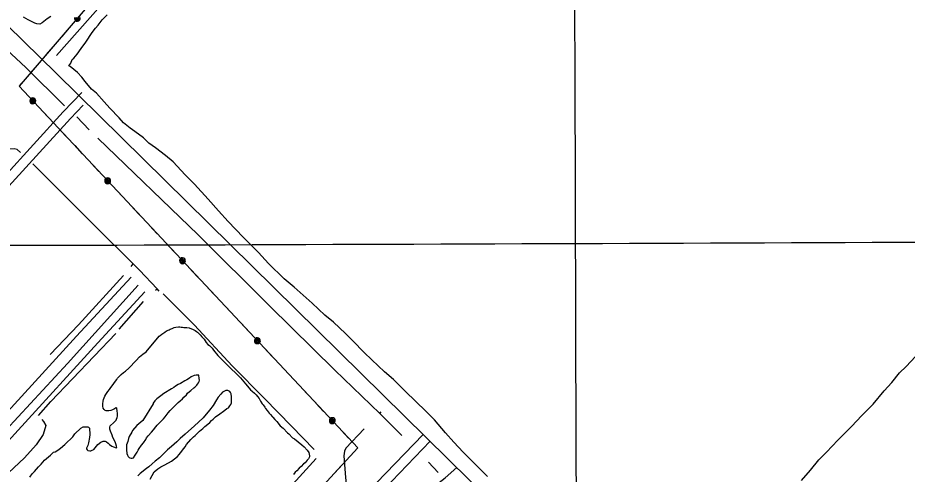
# Model space of a CAD drawing. Extents: x 3355677 to 3393573, y 612928 to 638357.
# Drawn here: x 3384413 to 3387126, y 623737 to 625128 of the extents above; entities that cross this region are included whole.
import ezdxf

# ---------------------------------------------------------------- set-up
doc = ezdxf.new("R2010")
doc.units = 0
for name, color, linetype in [('V-GRID-MAJR', 7, 'Continuous'), ('V-RAIL-TRAK', 7, 'Continuous'), ('V-ROAD-CNTR', 7, 'Continuous'), ('V-SITE-VEGE', 7, 'Continuous'), ('V-TOPO-SHOR', 7, 'Continuous'), ('V-UTIL-LINE', 7, 'Continuous')]:
    doc.layers.add(name, color=color, linetype=linetype)

msp = doc.modelspace()

# ---------------------------------------------------------------- linework, layer by layer
at = {"layer": 'V-GRID-MAJR'}
for points in [[(3386132.233, 618380.987), (3386114.607, 624440.303), (3386096.975, 630501.554), (3386079.343, 636562.828), (3386079.3370000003, 636564.741)], [(3359794.3370000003, 624373.309), (3365058.395, 624385.176), (3370322.451, 624397.809), (3375586.505, 624411.208), (3380850.557, 624425.373), (3386114.607, 624440.303), (3391378.654, 624455.998), (3391378.6550000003, 624455.998)]]:
    msp.add_spline(points, degree=3, dxfattribs=at)
at = {"layer": 'V-RAIL-TRAK'}
for points in [[(3384148.9620000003, 623648.577), (3384246.865, 623778.358), (3384265.7, 623801.099), (3384592.592, 624157.466), (3384759.338, 624337.5480000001)], [(3382736.983, 622090.683), (3382780.5870000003, 622136.1240000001), (3382804.1350000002, 622162.66), (3382864.977, 622228.643), (3383082.665, 622465.582), (3383322.265, 622726.596), (3383408.877, 622821.346), (3383497.406, 622918.192), (3383537.991, 622962.591), (3383801.765, 623249.77), (3383847.521, 623299.243), (3384029.847, 623496.373), (3384125.0300000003, 623599.861), (3384285.984, 623774.85), (3384300.303, 623790.229), (3384564.844, 624074.3640000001), (3384780.562, 624313.194)], [(3383670.941, 623066.961), (3383845.236, 623256.383), (3384050.0500000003, 623477.591), (3384169.342, 623604.786), (3384218.617, 623657.53), (3384414.559, 623871.729), (3384657.606, 624137.106), (3384800.8000000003, 624292.546)]]:
    msp.add_lwpolyline(points, dxfattribs=at)
at = {"layer": 'V-ROAD-CNTR'}
for points in [[(3382157.223, 627282.367), (3384530.433, 624959.344), (3385857.916, 623653.2000000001), (3386595.494, 622914.26)], [(3384226.732, 624487.3420000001), (3384278.677, 624543.297), (3384551.6580000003, 624841.236), (3384608.042, 624900.028)], [(3383678.443, 623847.729), (3383720.97, 623894.122), (3384198.8540000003, 624413.2170000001), (3384300.731, 624522.959), (3384573.546, 624820.718), (3384612.606, 624861.446)], [(3385649.255, 623858.289), (3385393.286, 623592.672), (3384983.471, 623148.81), (3384633.413, 622764.949), (3384165.607, 622265.0260000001), (3384081.262, 622169.8420000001), (3384058.427, 622128.458), (3384051.957, 622104.987)], [(3385670.857, 623837.471), (3385506.948, 623667.385)], [(3385638.367, 623668.926), (3385675.414, 623693.398), (3385716.9390000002, 623725.528), (3385752.6920000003, 623757.935)]]:
    msp.add_lwpolyline(points, dxfattribs=at)
at = {"layer": 'V-SITE-VEGE'}
for p, q in [((3384670.877, 625122.1149999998), (3384685.344, 625137.258)), ((3384649.676, 625096.101), (3384658.585, 625105.841)), ((3384658.585, 625105.841), (3384670.877, 625122.1149999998)), ((3384620.572, 625053.7519999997), (3384639.6240000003, 625083.0879999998)), ((3384639.6240000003, 625083.0879999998), (3384649.676, 625096.101)), ((3384606.041, 625034.225), (3384620.572, 625053.7519999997)), ((3384593.735, 625016.854), (3384606.041, 625034.225)), ((3384574.713, 624989.7159999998), (3384579.2490000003, 625000.615)), ((3384579.2490000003, 625000.615), (3384583.7, 625004.936)), ((3384583.7, 625004.936), (3384593.735, 625016.854)), ((3384569.1240000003, 624982.1190000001), (3384574.713, 624989.7159999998)), ((3384572.38, 624979.879), (3384569.1240000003, 624982.1190000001)), ((3384595.136, 624960.921), (3384572.38, 624979.879)), ((3384608.1040000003, 624947.58), (3384595.136, 624960.921)), ((3384618.88, 624934.2699999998), (3384608.1040000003, 624947.58)), ((3384638.285, 624910.9720000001), (3384618.88, 624934.2699999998)), ((3384653.461, 624898.6959999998), (3384638.285, 624910.9720000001)), ((3384676.109, 624872.062), (3384653.461, 624898.6959999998)), ((3384693.382, 624853.179), (3384676.109, 624872.062)), ((3384722.56, 624823.1639999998), (3384693.382, 624853.179)), ((3384735.497, 624807.632), (3384722.56, 624823.1639999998)), ((3384756.108, 624791.9890000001), (3384735.497, 624807.632)), ((3384770.217, 624781.9230000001), (3384756.108, 624791.9890000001)), ((3384796.247, 624761.8200000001), (3384770.217, 624781.9230000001)), ((3384812.473, 624746.241), (3384796.247, 624761.8200000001)), ((3384833.099, 624731.696), (3384812.473, 624746.241)), ((3384863.465, 624708.24), (3384833.099, 624731.696)), ((3384887.318, 624689.2660000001), (3384863.465, 624708.24)), ((3384924.028, 624649.2760000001), (3384887.318, 624689.2660000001)), ((3384952.1410000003, 624621.469), (3384924.028, 624649.2759999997)), ((3384994.24, 624574.823), (3384952.1410000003, 624621.4690000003)), ((3385025.5330000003, 624539.297), (3384994.24, 624574.823)), ((3385054.678, 624507.09), (3385025.5330000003, 624539.297)), ((3385100.052, 624459.3019999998), (3385054.678, 624507.09)), ((3385147.633, 624412.581), (3385100.052, 624459.3019999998)), ((3385177.859, 624379.26), (3385147.633, 624412.581)), ((3385225.438, 624332.5389999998), (3385177.859, 624379.26)), ((3385255.775, 624306.894), (3385225.438, 624332.5389999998)), ((3385283.933, 624282.373), (3385255.775, 624306.894)), ((3385310.998, 624257.8709999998), (3385283.933, 624282.373)), ((3385349.965, 624222.2339999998), (3385310.998, 624257.8709999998)), ((3385375.96, 624199.937), (3385349.965, 624222.2339999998)), ((3385412.75, 624165.43), (3385375.96, 624199.937)), ((3385435.461, 624143.181), (3385412.75, 624165.43)), ((3385470.039, 624107.607), (3385435.461, 624143.181)), ((3385492.7490000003, 624085.358), (3385470.039, 624107.607)), ((3385531.7, 624048.625), (3385492.7490000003, 624085.358)), ((3385558.779, 624025.2179999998), (3385531.7, 624048.625)), ((3385597.711, 623987.3869999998), (3385558.779, 624025.2179999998)), ((3385623.664, 623961.806), (3385597.711, 623987.3869999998)), ((3385660.438, 623926.199), (3385623.664, 623961.806)), ((3385684.227, 623902.84), (3385660.438, 623926.199)), ((3385717.653, 623862.8960000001), (3385684.227, 623902.84)), ((3385743.5700000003, 623835.121), (3385717.653, 623862.8959999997)), ((3385771.6380000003, 623804.0239999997), (3385743.5700000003, 623835.121)), ((3385800.83, 623775.104), (3385771.6380000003, 623804.0239999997)), ((3385846.232, 623729.5089999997), (3385800.83, 623775.104))]:
    msp.add_line(p, q, dxfattribs=at)
for points in [[(3384514.231, 625132.004), (3384503.162, 625124.486), (3384487.644, 625112.647), (3384479.909, 625108.37), (3384471.156, 625109.591), (3384464.608, 625111.877), (3384445.017, 625122.02), (3384430.876, 625129.895)], [(3384846.982, 624160.167), (3384852.541, 624164.083), (3384861.435, 624169.68), (3384866.9930000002, 624173.596), (3384874.7800000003, 624177.518), (3384877.561, 624178.64), (3384880.897, 624180.321), (3384884.237, 624181.446), (3384889.8000000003, 624183.6900000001), (3384895.364, 624185.378), (3384903.163, 624185.959), (3384907.06, 624185.9720000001), (3384911.519, 624185.429), (3384915.416, 624185.439), (3384919.3200000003, 624184.337), (3384924.8880000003, 624184.356), (3384928.79, 624183.807), (3384935.4760000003, 624183.273), (3384947.7460000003, 624178.296), (3384954.4390000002, 624174.974), (3384958.346, 624172.201), (3384961.1380000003, 624169.979), (3384969.518, 624161.652), (3384973.991, 624156.096), (3384977.903, 624152.206), (3384981.255, 624148.319), (3384987.969, 624138.87), (3384993.001, 624132.759), (3384997.467, 624128.8740000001), (3385005.846, 624121.099), (3385010.321, 624114.986), (3385023.739, 624098.8740000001), (3385031.56, 624090.5430000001), (3385044.969, 624077.215), (3385052.231, 624070.553), (3385061.17, 624061.111), (3385065.082, 624057.224), (3385076.813, 624046.12), (3385092.4560000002, 624030.572), (3385107.5470000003, 624012.7930000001), (3385113.699, 624005.015), (3385123.2, 623994.459), (3385128.228, 623990.017), (3385135.484, 623984.469), (3385136.602, 623982.802), (3385140.514, 623978.915), (3385143.8710000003, 623973.912), (3385149.46, 623967.802), (3385150.025, 623965.576), (3385151.7, 623963.352), (3385153.384, 623959.459), (3385158.9790000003, 623951.121), (3385161.215, 623948.3420000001), (3385166.2490000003, 623941.676), (3385169.0470000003, 623937.226), (3385174.079, 623931.115), (3385180.231, 623922.777), (3385183.585, 623918.888), (3385189.1720000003, 623913.336), (3385191.409, 623910.559), (3385197.557, 623903.335), (3385203.146, 623897.224), (3385213.767, 623884.447), (3385222.7, 623877.234), (3385235.553, 623863.346), (3385239.463, 623860.0160000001), (3385251.196, 623848.355), (3385256.779, 623844.4720000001), (3385279.667, 623826.718), (3385286.93, 623820.056), (3385295.8710000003, 623810.055), (3385300.35, 623802.828), (3385302.607, 623793.366), (3385302.617, 623789.4670000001), (3385299.85, 623783.89), (3385295.963, 623779.978), (3385289.303, 623772.159), (3385284.859, 623768.247), (3385277.085, 623760.426), (3385271.529, 623755.3960000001), (3385264.311, 623747.577), (3385258.755, 623743.102), (3385254.319, 623736.405)], [(3384450.031, 623728.4010000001), (3384456.687, 623737.892), (3384463.906, 623745.154), (3384476.673, 623759.117), (3384483.8880000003, 623768.053), (3384494.435, 623779.782), (3384513.326, 623795.433), (3384522.2120000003, 623804.372), (3384527.222, 623805.503), (3384535.004, 623810.539), (3384543.342, 623816.691), (3384556.119, 623827.314), (3384563.8910000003, 623835.133), (3384575.004, 623845.1950000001), (3384580.558, 623850.78), (3384587.214, 623859.713), (3384605.542, 623877.035), (3384612.773, 623880.957), (3384618.339, 623881.53), (3384626.693, 623881.555), (3384628.928, 623879.89), (3384632.278, 623877.117), (3384632.335, 623858.179), (3384631.807, 623848.707), (3384629.069, 623833.103), (3384626.31, 623824.18), (3384622.9930000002, 623816.375), (3384623.001, 623814.147), (3384624.68, 623810.811), (3384626.914, 623809.1460000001), (3384633.042, 623808.607), (3384635.827, 623808.613), (3384640.2800000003, 623810.301), (3384645.285, 623812.544), (3384656.936, 623827.6190000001), (3384666.3880000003, 623834.33), (3384673.615, 623837.693), (3384679.7430000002, 623837.713), (3384683.646, 623836.055), (3384689.231, 623831.615), (3384693.1410000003, 623827.727), (3384700.399, 623822.179), (3384704.861, 623819.966), (3384712.666, 623817.205), (3384715.447, 623818.882), (3384714.321, 623822.782), (3384712.074, 623829.456), (3384710.3850000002, 623835.577), (3384703.102, 623848.924), (3384700.853, 623856.158), (3384696.36, 623868.399), (3384693.558, 623873.959), (3384693.54, 623880.087), (3384695.199, 623883.99), (3384705.748, 623894.607), (3384708.5270000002, 623896.841), (3384713.526, 623901.871), (3384714.073, 623904.656), (3384716.287, 623909.678), (3384717.389, 623913.58), (3384717.36, 623923.047), (3384716.228, 623929.171), (3384715.0870000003, 623938.639), (3384713.41, 623940.304), (3384710.631, 623938.068), (3384707.8510000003, 623936.388), (3384701.734, 623933.025), (3384696.7290000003, 623930.785), (3384690.603, 623930.207), (3384682.804, 623930.185), (3384680.017, 623930.734), (3384676.109, 623934.064), (3384673.869, 623937.957), (3384672.177, 623944.635), (3384672.159, 623951.318), (3384673.2460000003, 623959.678), (3384674.346, 623964.694), (3384678.772, 623974.733), (3384681.541, 623979.757), (3384683.761, 623982.546), (3384687.64, 623989.243), (3384692.6350000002, 623995.385), (3384696.5160000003, 624000.966), (3384703.7290000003, 624010.456), (3384707.61, 624016.594), (3384714.823, 624025.531), (3384717.594, 624029.9940000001), (3384724.256, 624037.254), (3384728.143, 624040.609), (3384735.9250000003, 624046.759), (3384741.484, 624050.675), (3384752.037, 624060.175), (3384773.688, 624083.635), (3384784.24, 624094.807), (3384794.7970000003, 624102.639), (3384804.8000000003, 624110.466), (3384844.205, 624157.3740000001), (3384846.982, 624160.167)], [(3384817.116, 623721.715), (3384828.747, 623744.03), (3384839.857, 623753.532), (3384849.311, 623759.132), (3384862.103, 623765.296), (3384882.1180000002, 623777.056), (3384899.903, 623790.476), (3384904.896, 623796.618), (3384913.776, 623807.229), (3384915.4390000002, 623810.018), (3384923.205, 623820.627), (3384927.639, 623827.881), (3384940.406, 623842.403), (3384949.292, 623850.784), (3384953.734, 623855.253), (3384961.511, 623862.517), (3384967.065, 623868.104), (3384977.622, 623876.49), (3384983.731, 623882.079), (3384993.179, 623889.905), (3384998.733, 623894.935), (3385004.285, 623900.524), (3385008.7290000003, 623904.435), (3385016.505, 623911.7000000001), (3385029.289, 623920.649), (3385040.406, 623929.04), (3385044.852, 623931.838), (3385050.406, 623936.867), (3385055.411, 623939.667), (3385059.8510000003, 623945.254), (3385063.181, 623949.157), (3385064.8340000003, 623954.734), (3385065.375, 623960.307), (3385065.336, 623973.117), (3385063.64, 623981.4670000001), (3385061.398, 623986.474), (3385059.718, 623988.696), (3385057.486, 623990.361), (3385053.58, 623992.577), (3385048.0100000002, 623992.561), (3385037.4420000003, 623986.957), (3385032.449, 623980.8150000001), (3385024.122, 623971.323), (3385019.69, 623963.51), (3385008.602, 623946.767), (3384997.506, 623931.694), (3384978.0810000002, 623908.7980000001), (3384951.4220000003, 623883.095), (3384934.202, 623868.003), (3384923.645, 623859.06), (3384908.09, 623845.645), (3384898.094, 623836.147), (3384881.428, 623821.055), (3384869.764, 623810.995)], [(3384869.764, 623810.995), (3384853.657, 623795.351), (3384845.327, 623786.4130000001), (3384831.991, 623776.345), (3384823.1010000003, 623769.079), (3384813.102, 623759.578)], [(3384813.102, 623759.578), (3384805.322, 623753.985), (3384786.429, 623738.889), (3384779.21, 623731.625)]]:
    msp.add_lwpolyline(points, dxfattribs=at)
msp.add_lwpolyline([(3384794.293, 623901.001), (3384775.96, 623885.907), (3384762.637, 623870.2710000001), (3384760.428, 623864.694), (3384753.223, 623851.859), (3384751.015, 623845.727), (3384748.258, 623836.2490000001), (3384744.947, 623826.214), (3384744.992, 623811.1730000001), (3384745.582, 623800.591), (3384747.269, 623795.027), (3384749.5100000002, 623791.136), (3384752.86, 623788.361), (3384755.093, 623786.696), (3384758.994, 623785.5920000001), (3384761.779, 623785.602), (3384765.6750000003, 623787.286), (3384771.223, 623794.544), (3384777.318, 623804.03), (3384780.643, 623810.1680000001), (3384783.412, 623815.747), (3384790.623, 623825.237), (3384796.171, 623833.052), (3384803.38, 623842.5430000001), (3384806.153, 623847.564), (3384811.146, 623853.706), (3384821.139, 623864.876), (3384827.244, 623872.693), (3384833.9, 623881.627), (3384838.342, 623886.095), (3384845.004, 623893.356), (3384857.22, 623905.648), (3384862.77, 623912.349), (3384871.648, 623924.071), (3384878.311, 623931.334), (3384887.748, 623941.387), (3384894.416, 623946.978), (3384902.7430000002, 623955.359), (3384908.8540000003, 623960.948), (3384915.523, 623966.537), (3384919.961, 623972.12), (3384927.182, 623979.384), (3384931.0670000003, 623983.851), (3384936.619, 623988.878), (3384940.5100000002, 623992.235), (3384949.9560000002, 624000.06), (3384953.292, 624002.301), (3384959.399, 624008.4450000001), (3384961.617, 624011.7930000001), (3384963.833, 624015.699), (3384964.943, 624017.3740000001), (3384966.606, 624019.607), (3384967.151, 624023.508), (3384966.579, 624028.519), (3384964.877, 624038.54), (3384957.636, 624039.0750000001), (3384951.512, 624037.942), (3384942.057, 624033.457), (3384936.498, 624029.541), (3384928.714, 624025.062), (3384922.599, 624021.145), (3384909.809, 624013.8640000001), (3384902.577, 624010.4990000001), (3384894.238, 624005.463), (3384888.682, 624000.99), (3384881.454, 623997.068), (3384858.66, 623982.517), (3384849.768, 623975.806), (3384837.543, 623966.301), (3384830.875, 623960.153), (3384826.441, 623954.013), (3384825.892, 623951.228)], close=True, dxfattribs=at)
at = {"layer": 'V-TOPO-SHOR'}
for p, q in [((3384631.0700000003, 624786.386), (3384593.157, 624825.953)), ((3384758.9760000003, 624369.6510000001), (3384765.275, 624377.89)), ((3384833.521, 624298.073), (3384837.83, 624302.433)), ((3384722.255, 624179.51), (3384796.6380000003, 624263.822)), ((3385695.235, 623741.828), (3385665.8510000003, 623773.863))]:
    msp.add_line(p, q, dxfattribs=at)
for points in [[(3384555.2630000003, 624859.852), (3384437.755, 624976.6510000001), (3384364.801, 625044.454), (3384338.4560000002, 625008.473)], [(3384421.127, 624717.135), (3384410.705, 624726.55), (3384402.198, 624728.4130000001), (3384375.75, 624726.4450000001), (3384331.343, 624726.31), (3384324.7260000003, 624728.18), (3384300.08, 624754.56), (3384261.711, 624787.279)], [(3385517.069, 623921.745), (3385379.6750000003, 624053.601), (3385180.673, 624250.461), (3384963.663, 624466.1630000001), (3384657.602, 624760.958)], [(3384844.727, 624295.147), (3384837.83, 624302.433), (3384784.068, 624359.21), (3384765.275, 624377.89), (3384653.293, 624489.197), (3384459.021, 624683.236)], [(3384511.325, 624101.471), (3384598.298, 624191.827), (3384735.348, 624343.025)], [(3385316.699, 623811.894), (3385248.458, 623883.492), (3385166.005, 623967.329), (3385066.4990000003, 624067.178), (3384951.803, 624191.542), (3384856.092, 624286.678)], [(3384475.852, 623915.49), (3384513.656, 623958.279), (3384712.177, 624165.617)], [(3386803.65, 623717.865), (3386830.8880000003, 623749.594), (3386856.296, 623780.376), (3386879.948, 623804.677), (3386914.502, 623841.117), (3386957.278, 623883.202), (3386986.362, 623914.956), (3387021.852, 623950.487), (3387055.421, 623991.524), (3387079.059, 624016.748), (3387102.645, 624045.661), (3387122.671, 624065.302), (3387151.773, 624095.671)], [(3385584.352, 623854.868), (3385517.069, 623921.745), (3385521.776, 623927.428)], [(3384485.944, 623903.86), (3384491.634, 623897.263), (3384498.286, 623885.002), (3384490.808, 623857.579), (3384469.173, 623826.337), (3384433.393, 623786.546), (3384368.383, 623725.882), (3384364.6350000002, 623715.479), (3384368.43, 623710.7660000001), (3384432.828, 623660.887), (3384575.85, 623542.275), (3384619.413, 623508.395), (3384702.7970000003, 623428.339)], [(3385469.288, 623875.581), (3385413.723, 623816.834), (3385409.971, 623807.376), (3385407.182, 623793.196), (3385413.049, 623727.078), (3385418.88, 623673.243), (3385413.31, 623641.101), (3385408.614, 623631.64), (3385384.146, 623599.443), (3385306.934, 623513.232)], [(3385323.394, 623784.517), (3385200.035, 623649.982), (3385033.346, 623470.911), (3384858.156, 623291.8150000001)]]:
    msp.add_lwpolyline(points, dxfattribs=at)
at = {"layer": 'V-UTIL-LINE'}
for points in [[(3387735.218, 628787.153), (3384417.058, 624919.515), (3385450.103, 623817.253), (3383505.8000000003, 621708.746)], [(3387681.656, 628676.256), (3387729.669, 628621.625), (3384530.972, 625012.917)], [(3384589.605, 625129.47), (3384589.515, 625124.647), (3384593.4760000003, 625120.823), (3384601.632, 625120.832), (3384603.3540000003, 625123.892), (3384603.775, 625127.378), (3384602.829, 625130.76)], [(3384586.248, 625129.492), (3384585.827, 625126.006), (3384586.773, 625122.6240000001), (3384588.941, 625119.861), (3384592.001, 625118.139), (3384595.487, 625117.718), (3384598.869, 625118.664), (3384601.632, 625120.832)], [(3384593.795, 625128.643), (3384592.146, 625126.224), (3384594.617, 625123.8910000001), (3384599.299, 625124.135), (3384600.4760000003, 625128.236)], [(3384594.801, 625126.692), (3384597.663, 625126.394), (3384596.5330000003, 625128.428)], [(3384569.394, 625097.078), (3384547.255, 625071.273)], [(3384521.21, 625040.914), (3384499.071, 625015.109)], [(3384473.026, 624984.751), (3384450.887, 624958.946)], [(3384424.842, 624928.588), (3384417.058, 624919.515), (3384432.133, 624903.43)], [(3384458.788, 624874.9890000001), (3384459.395, 624877.801), (3384457.251, 624876.898), (3384456.739, 624874.2000000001), (3384458.966, 624872.299), (3384461.552, 624874.502), (3384461.819, 624879.183), (3384457.869, 624880.797), (3384453.563, 624878.535), (3384453.187, 624873.9720000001), (3384455.463, 624870.125), (3384460.248, 624869.512), (3384464.4790000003, 624873.035), (3384465.355, 624881.143), (3384462.5, 624883.187), (3384459.08, 624883.984), (3384455.615, 624883.411), (3384452.634, 624881.555), (3384450.59, 624878.7000000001), (3384449.793, 624875.28), (3384450.366, 624871.8150000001), (3384452.222, 624868.834), (3384455.077, 624866.79), (3384458.497, 624865.993), (3384461.9620000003, 624866.566), (3384464.943, 624868.422), (3384466.987, 624871.277), (3384467.784, 624874.697), (3384467.211, 624878.162), (3384465.355, 624881.143)], [(3384485.471, 624846.518), (3384508.721, 624821.71)], [(3384536.074, 624792.524), (3384559.324, 624767.716)], [(3384586.676, 624738.531), (3384609.926, 624713.723)], [(3384637.279, 624684.537), (3384660.529, 624659.729)], [(3384687.186, 624631.2880000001), (3384687.793, 624634.1), (3384685.648, 624633.198), (3384685.137, 624630.5), (3384687.363, 624628.598), (3384689.95, 624630.801), (3384690.216, 624635.482), (3384686.2660000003, 624637.096), (3384681.961, 624634.835), (3384681.5840000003, 624630.272), (3384683.861, 624626.424), (3384688.645, 624625.811), (3384692.876, 624629.334), (3384693.753, 624637.442), (3384690.898, 624639.487), (3384687.477, 624640.283), (3384684.0130000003, 624639.71), (3384681.031, 624637.855), (3384678.987, 624635), (3384678.19, 624631.579), (3384678.764, 624628.115), (3384680.619, 624625.133), (3384683.474, 624623.089), (3384686.894, 624622.2930000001), (3384690.359, 624622.866), (3384693.34, 624624.721), (3384695.3850000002, 624627.576), (3384696.181, 624630.996), (3384695.608, 624634.461), (3384693.753, 624637.442)], [(3384713.8680000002, 624602.817), (3384737.1180000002, 624578.009)], [(3384764.471, 624548.823), (3384787.721, 624524.015)], [(3384815.073, 624494.83), (3384838.323, 624470.022)], [(3384865.676, 624440.836), (3384888.926, 624416.028)], [(3384915.583, 624387.587), (3384916.19, 624390.4), (3384914.045, 624389.497), (3384913.534, 624386.799), (3384915.7600000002, 624384.897), (3384918.347, 624387.101), (3384918.613, 624391.781), (3384914.663, 624393.3960000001), (3384910.358, 624391.134), (3384909.982, 624386.571), (3384912.258, 624382.724), (3384917.043, 624382.111), (3384921.274, 624385.633), (3384922.15, 624393.742), (3384919.295, 624395.786), (3384915.875, 624396.583), (3384912.41, 624396.009), (3384909.429, 624394.154), (3384907.384, 624391.299), (3384906.588, 624387.879), (3384907.161, 624384.414), (3384909.0160000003, 624381.433), (3384911.8710000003, 624379.388), (3384915.292, 624378.5920000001), (3384918.756, 624379.165), (3384921.738, 624381.02), (3384923.782, 624383.875), (3384924.578, 624387.296), (3384924.005, 624390.76), (3384922.15, 624393.742)], [(3384942.265, 624359.116), (3384965.515, 624334.308)], [(3384992.8680000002, 624305.122), (3385016.1180000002, 624280.314)], [(3385043.47, 624251.129), (3385066.72, 624226.321)], [(3385094.073, 624197.135), (3385117.323, 624172.327)], [(3385143.98, 624143.887), (3385144.5870000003, 624146.699), (3385142.443, 624145.796), (3385141.931, 624143.098), (3385144.1580000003, 624141.197), (3385146.744, 624143.4), (3385147.011, 624148.081), (3385143.061, 624149.6950000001), (3385138.755, 624147.434), (3385138.379, 624142.87), (3385140.6550000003, 624139.023), (3385145.44, 624138.41), (3385149.671, 624141.933), (3385150.5470000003, 624150.041), (3385147.6920000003, 624152.086), (3385144.272, 624152.882), (3385140.807, 624152.309), (3385137.826, 624150.453), (3385135.782, 624147.599), (3385134.985, 624144.178), (3385135.558, 624140.714), (3385137.414, 624137.732), (3385140.269, 624135.688), (3385143.6890000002, 624134.8910000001), (3385147.154, 624135.465), (3385150.1350000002, 624137.3200000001), (3385152.179, 624140.175), (3385152.9760000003, 624143.595), (3385152.403, 624147.06), (3385150.5470000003, 624150.041)], [(3385170.662, 624115.415), (3385193.912, 624090.607)], [(3385221.265, 624061.421), (3385244.515, 624036.613)], [(3385271.8680000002, 624007.428), (3385295.1180000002, 623982.62)], [(3385322.471, 623953.434), (3385345.721, 623928.626)], [(3385372.378, 623900.186), (3385372.985, 623902.998), (3385370.84, 623902.096), (3385370.329, 623899.398), (3385372.555, 623897.496), (3385375.142, 623899.7000000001), (3385375.4080000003, 623904.38), (3385371.458, 623905.995), (3385367.153, 623903.733), (3385366.776, 623899.17), (3385369.053, 623895.322), (3385373.8370000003, 623894.71), (3385378.068, 623898.232), (3385378.9450000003, 623906.34), (3385376.09, 623908.385), (3385372.669, 623909.181), (3385369.205, 623908.608), (3385366.223, 623906.753), (3385364.179, 623903.898), (3385363.382, 623900.478), (3385363.9560000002, 623897.013), (3385365.811, 623894.032), (3385368.666, 623891.987), (3385372.086, 623891.191), (3385375.551, 623891.764), (3385378.532, 623893.6190000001), (3385380.577, 623896.474), (3385381.373, 623899.894), (3385380.8000000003, 623903.359), (3385378.9450000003, 623906.34)], [(3385399.06, 623871.714), (3385422.311, 623846.907)], [(3385449.664, 623817.721), (3385450.103, 623817.253), (3385427.489, 623792.73)], [(3385400.3740000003, 623763.3250000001), (3385377.325, 623738.33)]]:
    msp.add_lwpolyline(points, dxfattribs=at)

doc.saveas('drawing.dxf')
